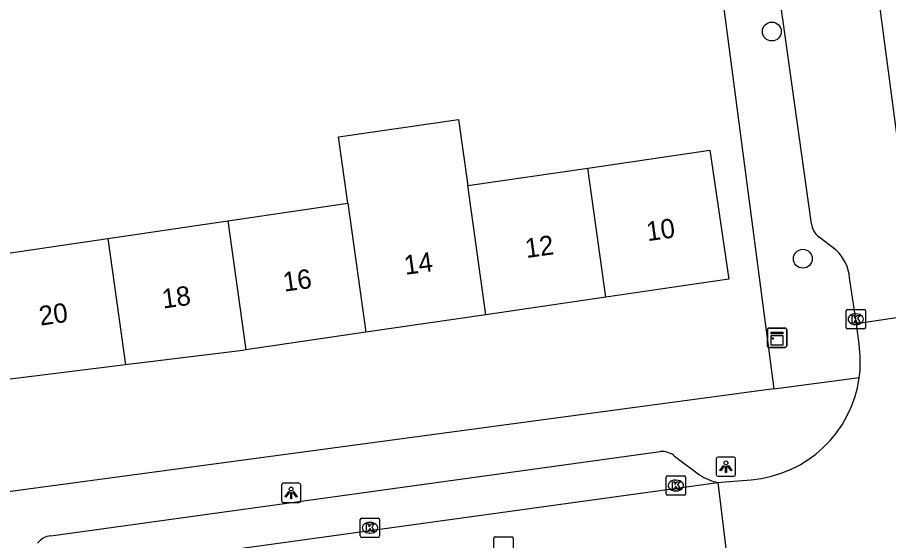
# Model space of a CAD drawing. Extents: x 159053 to 160041, y 380450 to 381422.
# Drawn here: x 159648.16 to 159693.25, y 380990.15 to 381017.24 of the extents above; entities that cross this region are included whole.
import ezdxf

# ---------------------------------------------------------------- set-up
doc = ezdxf.new("R2010")
doc.units = 0
for name, color, linetype in [('IMGEO_Boom', 7, 'Continuous'), ('IMGEO_Kast', 7, 'Continuous'), ('IMGEO_Kolk', 7, 'Continuous'), ('IMGEO_Lichtpunt', 7, 'Continuous'), ('IMGEO_Muur', 7, 'Continuous'), ('IMGEO_Pand', 7, 'Continuous'), ('IMGEO_Pand_nummerreeks', 7, 'Continuous'), ('IMGEO_Rijbaan_lokaal_open', 7, 'Continuous'), ('IMGEO_Rioolput', 7, 'Continuous'), ('IMGEO_Voetpad_op_trap', 7, 'Continuous'), ('IMGEO_Voetpad_open', 7, 'Continuous')]:
    doc.layers.add(name, color=color, linetype=linetype)

msp = doc.modelspace()

# ---------------------------------------------------------------- linework, layer by layer
at = {"layer": 'IMGEO_Boom'}
for centre in [(159687.21, 381016.506), (159688.814, 381004.745)]:
    msp.add_circle(centre, 0.489, dxfattribs=at)
at = {"layer": 'IMGEO_Kast'}
for p, q in [((159686.98, 381000.225), (159686.98, 381001.066)), ((159686.98, 381001.066), (159686.98, 381000.225)), ((159687.055, 381001.15), (159687.896, 381001.15)), ((159687.896, 381001.15), (159687.055, 381001.15)), ((159687.98, 381001.075), (159687.98, 381000.234)), ((159687.98, 381000.234), (159687.98, 381001.075)), ((159687.905, 381000.15), (159687.064, 381000.15)), ((159687.064, 381000.15), (159687.905, 381000.15))]:
    msp.add_line(p, q, dxfattribs=at)
for points in [[(159687.175, 381000.94), (159687.775, 381000.94), (159687.775, 381000.855), (159687.175, 381000.855), (159687.175, 381000.94)], [(159687.175, 381000.765), (159687.775, 381000.765), (159687.775, 381000.276), (159687.175, 381000.276), (159687.175, 381000.765)]]:
    msp.add_lwpolyline(points, dxfattribs=at)
msp.add_circle((159687.259, 381000.614), 0.0377, dxfattribs=at)
for centre, start, end in [((159687.058, 381001.072), 92.4484, 184.2845), ((159687.058, 381001.072), 92.4484, 184.2845), ((159687.902, 381001.072), 2.4484, 94.2845), ((159687.902, 381001.072), 2.4484, 94.2845), ((159687.058, 381000.228), 182.4484, 274.2845), ((159687.058, 381000.228), 182.4484, 274.2845), ((159687.902, 381000.228), 272.4484, 4.2845), ((159687.902, 381000.228), 272.4484, 4.2845)]:
    msp.add_arc(centre, 0.0779, start, end, dxfattribs=at)
at = {"layer": 'IMGEO_Kolk'}
for p, q in [((159691.054, 381001.186), (159691.054, 381002.038)), ((159691.129, 381002.112), (159691.981, 381002.112)), ((159691.542, 381001.892), (159691.567, 381001.892)), ((159692.055, 381002.038), (159692.055, 381001.186)), ((159691.565, 381001.332), (159691.54, 381001.332)), ((159691.981, 381001.112), (159691.129, 381001.112)), ((159681.741, 380992.575), (159681.741, 380993.427)), ((159681.816, 380993.501), (159682.668, 380993.501)), ((159682.229, 380993.281), (159682.254, 380993.281)), ((159682.742, 380993.427), (159682.742, 380992.575)), ((159682.668, 380992.501), (159681.816, 380992.501)), ((159682.252, 380992.721), (159682.227, 380992.721)), ((159665.909, 380990.389), (159665.909, 380991.241)), ((159665.984, 380991.315), (159666.836, 380991.315)), ((159666.397, 380991.095), (159666.422, 380991.095)), ((159666.91, 380991.241), (159666.91, 380990.389)), ((159666.42, 380990.535), (159666.395, 380990.535)), ((159666.836, 380990.315), (159665.984, 380990.315))]:
    msp.add_line(p, q, dxfattribs=at)
for points in [[(159691.054, 381001.186), (159691.054, 381002.038)], [(159691.129, 381002.112), (159691.981, 381002.112)], [(159691.375, 381001.812), (159691.498, 381001.812), (159691.498, 381001.661), (159691.628, 381001.812), (159691.792, 381001.812), (159691.646, 381001.661), (159691.799, 381001.412), (159691.647, 381001.412), (159691.562, 381001.576), (159691.498, 381001.509), (159691.498, 381001.412), (159691.375, 381001.412), (159691.375, 381001.812)], [(159692.055, 381002.038), (159692.055, 381001.186)], [(159691.981, 381001.112), (159691.129, 381001.112)], [(159681.741, 380992.575), (159681.741, 380993.427)], [(159681.816, 380993.501), (159682.668, 380993.501)], [(159682.062, 380993.201), (159682.185, 380993.201), (159682.185, 380993.05), (159682.315, 380993.201), (159682.479, 380993.201), (159682.333, 380993.05), (159682.486, 380992.801), (159682.334, 380992.801), (159682.249, 380992.965), (159682.185, 380992.898), (159682.185, 380992.801), (159682.062, 380992.801), (159682.062, 380993.201)], [(159682.742, 380993.427), (159682.742, 380992.575)], [(159682.668, 380992.501), (159681.816, 380992.501)], [(159665.909, 380990.389), (159665.909, 380991.241)], [(159665.984, 380991.315), (159666.836, 380991.315)], [(159666.23, 380991.015), (159666.353, 380991.015), (159666.353, 380990.864), (159666.483, 380991.015), (159666.647, 380991.015), (159666.501, 380990.864), (159666.654, 380990.615), (159666.502, 380990.615), (159666.417, 380990.779), (159666.353, 380990.712), (159666.353, 380990.615), (159666.23, 380990.615), (159666.23, 380991.015)], [(159666.91, 380991.241), (159666.91, 380990.389)], [(159666.836, 380990.315), (159665.984, 380990.315)]]:
    msp.add_lwpolyline(points, dxfattribs=at)
for centre, start, end in [((159691.131, 381002.036), 91.552, 178.448), ((159691.131, 381002.036), 91.552, 178.448), ((159691.979, 381002.036), 1.552, 88.448), ((159691.979, 381002.036), 1.552, 88.448), ((159691.131, 381001.188), 181.552, 268.448), ((159691.131, 381001.188), 181.552, 268.448), ((159691.979, 381001.188), 271.552, 358.448), ((159691.979, 381001.188), 271.552, 358.448), ((159681.818, 380993.425), 91.552, 178.448), ((159681.818, 380993.425), 91.552, 178.448), ((159682.666, 380993.425), 1.552, 88.448), ((159682.666, 380993.425), 1.552, 88.448), ((159681.818, 380992.577), 181.552, 268.448), ((159681.818, 380992.577), 181.552, 268.448), ((159682.666, 380992.577), 271.552, 358.448), ((159682.666, 380992.577), 271.552, 358.448), ((159665.986, 380991.239), 91.552, 178.448), ((159665.986, 380991.239), 91.552, 178.448), ((159666.834, 380991.239), 1.552, 88.448), ((159666.834, 380991.239), 1.552, 88.448), ((159665.986, 380990.391), 181.552, 268.448), ((159665.986, 380990.391), 181.552, 268.448), ((159666.834, 380990.391), 271.552, 358.448), ((159666.834, 380990.391), 271.552, 358.448)]:
    msp.add_arc(centre, 0.0765, start, end, dxfattribs=at)
for centre, major_axis, ratio, start_param, end_param in [((159691.541, 381001.612), (-0.387, 0.002), 0.722429, 4.712389, 7.853982), ((159691.566, 381001.612), (-0.39, 0.002), 0.717154, 1.570796, 4.712389), ((159682.228, 380993.001), (-0.387, 0.002), 0.722429, 4.712389, 7.853982), ((159682.253, 380993.001), (-0.39, 0.002), 0.717154, 1.570796, 4.712389), ((159666.396, 380990.815), (-0.387, 0.002), 0.722429, 4.712389, 7.853982), ((159666.421, 380990.815), (-0.39, 0.002), 0.717154, 1.570796, 4.712389)]:
    msp.add_ellipse(centre, major_axis=major_axis, ratio=ratio, start_param=start_param, end_param=end_param, dxfattribs=at)
at = {"layer": 'IMGEO_Lichtpunt'}
for p, q in [((159684.338, 380994.382), (159684.338, 380993.575)), ((159684.338, 380994.382), (159684.338, 380993.575)), ((159685.24, 380994.477), (159684.432, 380994.477)), ((159685.24, 380994.477), (159684.432, 380994.477)), ((159685.334, 380993.575), (159685.334, 380994.382)), ((159685.334, 380993.575), (159685.334, 380994.382)), ((159684.432, 380993.481), (159685.24, 380993.481)), ((159684.432, 380993.481), (159685.24, 380993.481)), ((159661.831, 380993.022), (159661.831, 380992.215)), ((159661.831, 380993.022), (159661.831, 380992.215)), ((159662.733, 380993.117), (159661.925, 380993.117)), ((159662.733, 380993.117), (159661.925, 380993.117)), ((159662.827, 380992.215), (159662.827, 380993.022)), ((159662.827, 380992.215), (159662.827, 380993.022)), ((159661.925, 380992.121), (159662.733, 380992.121)), ((159661.925, 380992.121), (159662.733, 380992.121))]:
    msp.add_line(p, q, dxfattribs=at)
for points in [[(159684.712, 380994.046), (159684.751, 380994.018), (159684.563, 380993.756), (159684.525, 380993.783), (159684.712, 380994.046)], [(159684.814, 380993.998), (159684.861, 380993.998), (159684.861, 380993.676), (159684.814, 380993.676), (159684.814, 380993.998)], [(159684.924, 380994.018), (159684.962, 380994.045), (159685.149, 380993.783), (159685.11, 380993.755), (159684.924, 380994.018)], [(159662.205, 380992.686), (159662.244, 380992.658), (159662.056, 380992.396), (159662.018, 380992.423), (159662.205, 380992.686)], [(159662.307, 380992.638), (159662.354, 380992.638), (159662.354, 380992.316), (159662.307, 380992.316), (159662.307, 380992.638)], [(159662.417, 380992.658), (159662.455, 380992.685), (159662.642, 380992.423), (159662.603, 380992.395), (159662.417, 380992.658)]]:
    msp.add_lwpolyline(points, dxfattribs=at)
for centre in [(159684.837, 380994.18), (159662.33, 380992.82)]:
    msp.add_circle(centre, 0.0994, dxfattribs=at)
for centre, start, end in [((159684.432, 380994.382), 90, 180), ((159684.432, 380994.382), 90, 180), ((159685.24, 380994.382), 0, 90), ((159685.24, 380994.382), 0, 90), ((159684.432, 380993.575), 180, 270), ((159684.432, 380993.575), 180, 270), ((159685.24, 380993.575), 270, 0), ((159685.24, 380993.575), 270, 360), ((159661.925, 380993.022), 90, 180), ((159661.925, 380993.022), 90, 180), ((159662.733, 380993.022), 0, 90), ((159662.733, 380993.022), 0, 90), ((159661.925, 380992.215), 180, 270), ((159661.925, 380992.215), 180, 270), ((159662.733, 380992.215), 270, 0), ((159662.733, 380992.215), 270, 360)]:
    msp.add_arc(centre, 0.0946, start, end, dxfattribs=at)
at = {"layer": 'IMGEO_Muur'}
msp.add_lwpolyline([(159684.14, 381022.17), (159685.656, 381010.607)], dxfattribs=at)
at = {"layer": 'IMGEO_Pand'}
for points in [[(159665.268, 381007.616), (159664.788, 381011.048), (159671.001, 381011.959), (159671.48, 381008.527)], [(159677.692, 381009.438), (159684.007, 381010.365), (159684.986, 381003.69), (159678.626, 381002.757)], [(159671.48, 381008.527), (159677.692, 381009.438)], [(159678.626, 381002.757), (159677.692, 381009.438)], [(159672.415, 381001.846), (159671.48, 381008.527)], [(159659.057, 381006.705), (159665.268, 381007.616)], [(159665.268, 381007.616), (159666.203, 381000.934)], [(159652.845, 381005.793), (159659.057, 381006.705)], [(159659.057, 381006.705), (159659.992, 381000.023)], [(159653.76, 380999.249), (159647.382, 380998.46), (159647.199, 381000), (159646.486, 381004.86), (159652.845, 381005.793)], [(159652.845, 381005.793), (159653.655, 381000), (159653.76, 380999.249)], [(159678.626, 381002.757), (159672.415, 381001.846)], [(159672.415, 381001.846), (159666.203, 381000.934)], [(159666.203, 381000.934), (159659.992, 381000.023)], [(159659.992, 381000.023), (159659.837, 381000), (159653.76, 380999.249)]]:
    msp.add_lwpolyline(points, dxfattribs=at)
at = {"layer": 'IMGEO_Rijbaan_lokaal_open'}
for points in [[(159689.262, 381006.55), (159688.989, 381008.512), (159687.185, 381021.364), (159686.517, 381026.277), (159678.493, 381085.883)], [(159691.441, 381027.917), (159691.446, 381027.813), (159691.614, 381026.377), (159692.295, 381021.493), (159694.287, 381006.515), (159694.531, 381005.393), (159695.018, 381001.889)], [(159690.548, 381005.182), (159689.655, 381005.867)], [(159691.59, 381001.381), (159691.234, 381003.753)], [(159695.018, 381001.889), (159691.59, 381001.381)], [(159691.723, 381000.333), (159691.59, 381001.381)], [(159684.422, 380993.158), (159684.804, 380993.198), (159686.149, 380993.304)], [(159648.044, 380988.138), (159684.422, 380993.158)], [(159684.422, 380993.158), (159685.022, 380988.188)]]:
    msp.add_lwpolyline(points, dxfattribs=at)
for centre, radius, start, end in [((159690.251, 381006.664), 0.995, 186.5966, 233.2359), ((159689.036, 381003.577), 2.205, 4.5754, 46.7118), ((159685.698, 380999.424), 6.093, 352.1486, 8.5754), ((159685.653, 380999.421), 6.137, 274.6337, 352.237)]:
    msp.add_arc(centre, radius, start, end, dxfattribs=at)
at = {"layer": 'IMGEO_Rioolput'}
for p, q in [((159672.824, 380989.418), (159672.824, 380990.27)), ((159672.899, 380990.344), (159673.751, 380990.344)), ((159673.825, 380990.27), (159673.825, 380989.418))]:
    msp.add_line(p, q, dxfattribs=at)
for points in [[(159672.824, 380989.418), (159672.824, 380990.27)], [(159672.899, 380990.344), (159673.751, 380990.344)], [(159673.825, 380990.27), (159673.825, 380989.418)]]:
    msp.add_lwpolyline(points, dxfattribs=at)
for centre, start, end in [((159672.901, 380990.268), 91.552, 178.448), ((159672.901, 380990.268), 91.552, 178.448), ((159673.749, 380990.268), 1.552, 88.448), ((159673.749, 380990.268), 1.552, 88.448)]:
    msp.add_arc(centre, 0.0765, start, end, dxfattribs=at)
at = {"layer": 'IMGEO_Voetpad_op_trap'}
for points in [[(159687.308, 380998.005), (159645.502, 380992.386)], [(159649.888, 380990.4), (159681.433, 380994.757)], [(159682.178, 380994.529), (159683.475, 380993.559)]]:
    msp.add_lwpolyline(points, dxfattribs=at)
for centre, radius, start, end in [((159681.538, 380993.769), 0.994, 49.9006, 96.0669), ((159684.84, 380995.464), 2.343, 234.3732, 259.7271), ((159650.005, 380989.378), 1.029, 96.5313, 141.6625)]:
    msp.add_arc(centre, radius, start, end, dxfattribs=at)
at = {"layer": 'IMGEO_Voetpad_open'}
for points in [[(159684.14, 381022.17), (159685.656, 381010.607), (159687.308, 380998.005)], [(159687.308, 380998.005), (159691.734, 380998.592)]]:
    msp.add_lwpolyline(points, dxfattribs=at)

# ---------------------------------------------------------------- texts
at = {"layer": 'IMGEO_Pand_nummerreeks'}
for s, p in [('10', (159680.78, 381005.65)), ('12', (159674.507, 381004.777)), ('14', (159668.242, 381003.906)), ('16', (159661.975, 381003.035)), ('18', (159655.711, 381002.163)), ('20', (159649.353, 381001.279))]:
    msp.add_text(s, height=1, rotation=7.918, dxfattribs=at).set_placement(p)

doc.saveas('drawing.dxf')
